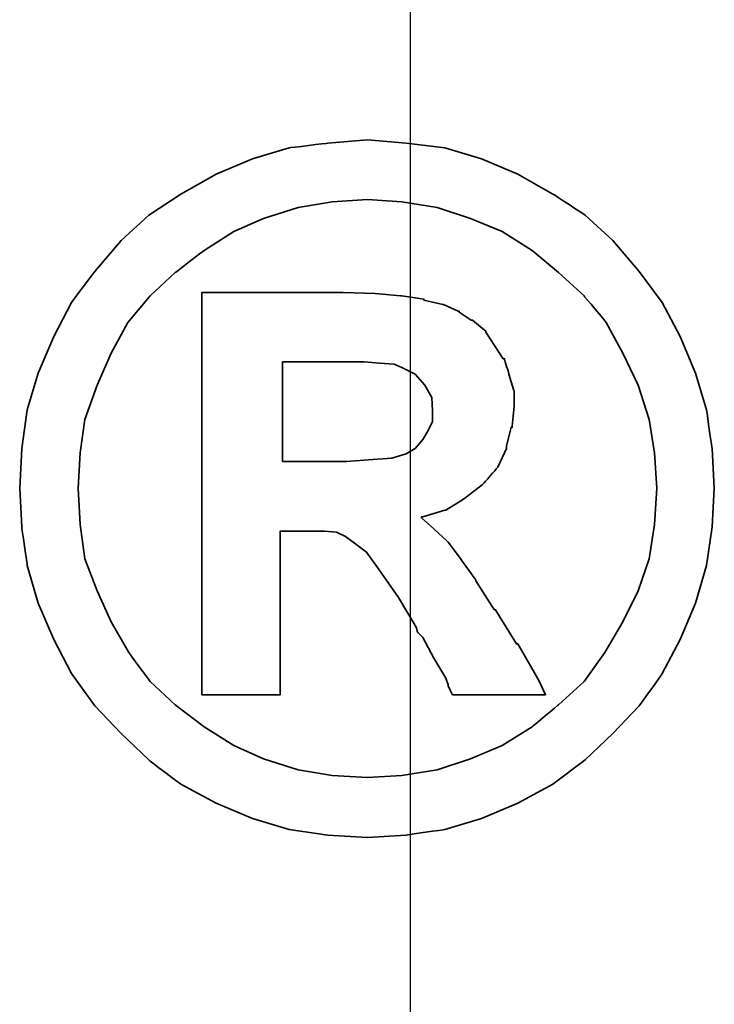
# Model space of a CAD drawing. Header units: millimetres. Extents: x -386 to 3135, y -1989 to 860.
# Tile 437 of 596: x 1707.93 to 1709.61, y -1277.23 to -1274.85. Entities that reach past the tile are written whole.
import ezdxf

# ---------------------------------------------------------------- set-up
doc = ezdxf.new("R2010")
doc.units = ezdxf.units.MM
doc.layers.get('0').update_dxf_attribs({"linetype": 'CONTINUOUS'})
doc.layers.add('DIM', color=4, linetype='CONTINUOUS')
doc.layers.add('layer 1', color=7, linetype='CONTINUOUS')

# ---------------------------------------------------------------- blocks, each defined once
blk = doc.blocks.new('TBI MOTION logo(完整正式版)')
at = {"layer": 'layer 1', "color": 22, "lineweight": 35}
for points, knots in [([(81.20634, 4.98624), (81.20634, 4.98624), (81.18649, 5.32862), (81.18649, 5.32862), (81.18649, 5.32862), (81.18649, 5.32862), (81.13886, 5.66206), (81.13886, 5.66206), (81.13886, 5.66206), (81.13886, 5.66206), (81.04359, 5.97764), (81.04359, 5.97764), (81.04359, 5.97764), (81.04359, 5.97764), (80.91061, 6.29124), (80.91061, 6.29124), (80.91061, 6.29124), (80.91061, 6.29124), (80.75778, 6.58697), (80.75778, 6.58697), (80.75778, 6.58697), (80.75778, 6.58697), (80.5593, 6.85294), (80.5593, 6.85294), (80.5593, 6.85294), (80.5593, 6.85294), (80.33105, 7.1189), (80.33105, 7.1189), (80.33105, 7.1189), (80.33105, 7.1189), (80.09287, 7.33921), (80.09287, 7.33921), (80.09287, 7.33921), (80.09287, 7.33921), (79.815, 7.51982), (79.815, 7.51982), (79.815, 7.51982), (79.815, 7.51982), (79.51133, 7.69051), (79.51133, 7.69051), (79.51133, 7.69051), (79.51133, 7.69051), (79.19773, 7.8235), (79.19773, 7.8235), (79.19773, 7.8235), (79.19773, 7.8235), (78.88215, 7.91877), (78.88215, 7.91877), (78.88215, 7.91877), (78.88215, 7.91877), (78.54871, 7.95846), (78.54871, 7.95846), (78.54871, 7.95846), (78.54871, 7.95846), (78.21526, 7.98625), (78.21526, 7.98625), (78.21526, 7.98625), (78.21526, 7.98625), (77.87388, 7.95846), (77.87388, 7.95846), (77.87388, 7.95846), (77.87388, 7.95846), (77.54044, 7.91877), (77.54044, 7.91877), (77.54044, 7.91877), (77.54044, 7.91877), (77.22485, 7.8235), (77.22485, 7.8235), (77.22485, 7.8235), (77.22485, 7.8235), (76.91027, 7.69051), (76.91027, 7.69051), (76.91027, 7.69051), (76.91027, 7.69051), (76.6056, 7.51982), (76.6056, 7.51982), (76.6056, 7.51982), (76.6056, 7.51982), (76.32972, 7.33921), (76.32972, 7.33921), (76.32972, 7.33921), (76.32972, 7.33921), (76.09154, 7.1189), (76.09154, 7.1189), (76.09154, 7.1189), (76.09154, 7.1189), (75.86329, 6.85294), (75.86329, 6.85294), (75.86329, 6.85294), (75.86329, 6.85294), (75.66382, 6.58697), (75.66382, 6.58697), (75.66382, 6.58697), (75.66382, 6.58697), (75.51099, 6.29124), (75.51099, 6.29124), (75.51099, 6.29124), (75.51099, 6.29124), (75.37702, 5.97764), (75.37702, 5.97764), (75.37702, 5.97764), (75.37702, 5.97764), (75.28175, 5.66206), (75.28175, 5.66206), (75.28175, 5.66206), (75.28175, 5.66206), (75.23411, 5.32862), (75.23411, 5.32862), (75.23411, 5.32862), (75.23411, 5.32862), (75.21625, 4.98624), (75.21625, 4.98624), (75.21625, 4.98624), (75.21625, 4.98624), (75.23411, 4.6528), (75.23411, 4.6528), (75.23411, 4.6528), (75.23411, 4.6528), (75.28175, 4.32035), (75.28175, 4.32035), (75.28175, 4.32035), (75.28175, 4.32035), (75.37702, 3.99583), (75.37702, 3.99583), (75.37702, 3.99583), (75.37702, 3.99583), (75.51099, 3.68224), (75.51099, 3.68224), (75.51099, 3.68224), (75.51099, 3.68224), (75.66382, 3.38749), (75.66382, 3.38749), (75.66382, 3.38749), (75.66382, 3.38749), (75.86329, 3.10963), (75.86329, 3.10963), (75.86329, 3.10963), (75.86329, 3.10963), (76.09154, 2.87145), (76.09154, 2.87145), (76.09154, 2.87145), (76.09154, 2.87145), (76.32972, 2.6432), (76.32972, 2.6432), (76.32972, 2.6432), (76.32972, 2.6432), (76.6056, 2.43381), (76.6056, 2.43381), (76.6056, 2.43381), (76.6056, 2.43381), (76.91027, 2.27205), (76.91027, 2.27205), (76.91027, 2.27205), (76.91027, 2.27205), (77.22485, 2.13906), (77.22485, 2.13906), (77.22485, 2.13906), (77.22485, 2.13906), (77.54044, 2.0438), (77.54044, 2.0438), (77.54044, 2.0438), (77.54044, 2.0438), (77.87388, 1.99616), (77.87388, 1.99616), (77.87388, 1.99616), (77.87388, 1.99616), (78.21526, 1.97631), (78.21526, 1.97631), (78.21526, 1.97631), (78.21526, 1.97631), (78.54871, 1.99616), (78.54871, 1.99616), (78.54871, 1.99616), (78.54871, 1.99616), (78.88215, 2.0438), (78.88215, 2.0438), (78.88215, 2.0438), (78.88215, 2.0438), (79.19773, 2.13906), (79.19773, 2.13906), (79.19773, 2.13906), (79.19773, 2.13906), (79.51133, 2.27205), (79.51133, 2.27205), (79.51133, 2.27205), (79.51133, 2.27205), (79.815, 2.43381), (79.815, 2.43381), (79.815, 2.43381), (79.815, 2.43381), (80.09287, 2.6432), (80.09287, 2.6432), (80.09287, 2.6432), (80.09287, 2.6432), (80.33105, 2.87145), (80.33105, 2.87145), (80.33105, 2.87145), (80.33105, 2.87145), (80.5593, 3.10963), (80.5593, 3.10963), (80.5593, 3.10963), (80.5593, 3.10963), (80.75778, 3.38749), (80.75778, 3.38749), (80.75778, 3.38749), (80.75778, 3.38749), (80.91061, 3.68224), (80.91061, 3.68224), (80.91061, 3.68224), (80.91061, 3.68224), (81.04359, 3.99583), (81.04359, 3.99583), (81.04359, 3.99583), (81.04359, 3.99583), (81.13886, 4.32035), (81.13886, 4.32035), (81.13886, 4.32035), (81.13886, 4.32035), (81.18649, 4.6528), (81.18649, 4.6528), (81.18649, 4.6528), (81.18649, 4.6528), (81.20634, 4.98624), (81.20634, 4.98624)], [0, 0, 0, 0, 0.0178571, 0.0178571, 0.0178571, 0.0178572, 0.0357143, 0.0357143, 0.0357143, 0.0357143, 0.0535714, 0.0535714, 0.0535714, 0.0535714, 0.0714286, 0.0714286, 0.0714286, 0.0714286, 0.0892857, 0.0892857, 0.0892857, 0.0892857, 0.1071429, 0.1071429, 0.1071429, 0.1071429, 0.125, 0.125, 0.125, 0.125, 0.1428571, 0.1428571, 0.1428571, 0.1428572, 0.1607143, 0.1607143, 0.1607143, 0.1607143, 0.1785714, 0.1785714, 0.1785714, 0.1785714, 0.1964286, 0.1964286, 0.1964286, 0.1964286, 0.2142857, 0.2142857, 0.2142857, 0.2142857, 0.2321429, 0.2321429, 0.2321429, 0.2321429, 0.25, 0.25, 0.25, 0.25, 0.2678571, 0.2678571, 0.2678571, 0.2678572, 0.2857143, 0.2857143, 0.2857143, 0.2857143, 0.3035714, 0.3035714, 0.3035714, 0.3035714, 0.3214286, 0.3214286, 0.3214286, 0.3214286, 0.3392857, 0.3392857, 0.3392857, 0.3392857, 0.3571429, 0.3571429, 0.3571429, 0.3571429, 0.375, 0.375, 0.375, 0.375, 0.3928571, 0.3928571, 0.3928571, 0.3928572, 0.4107143, 0.4107143, 0.4107143, 0.4107143, 0.4285714, 0.4285714, 0.4285714, 0.4285714, 0.4464286, 0.4464286, 0.4464286, 0.4464286, 0.4642857, 0.4642857, 0.4642857, 0.4642857, 0.4821429, 0.4821429, 0.4821429, 0.4821429, 0.5, 0.5, 0.5, 0.5, 0.5178571, 0.5178571, 0.5178571, 0.5178572, 0.5357143, 0.5357143, 0.5357143, 0.5357143, 0.5535714, 0.5535714, 0.5535714, 0.5535714, 0.5714286, 0.5714286, 0.5714286, 0.5714286, 0.5892857, 0.5892857, 0.5892857, 0.5892857, 0.6071429, 0.6071429, 0.6071429, 0.6071429, 0.625, 0.625, 0.625, 0.625, 0.6428571, 0.6428571, 0.6428571, 0.6428572, 0.6607143, 0.6607143, 0.6607143, 0.6607143, 0.6785714, 0.6785714, 0.6785714, 0.6785714, 0.6964286, 0.6964286, 0.6964286, 0.6964286, 0.7142857, 0.7142857, 0.7142857, 0.7142857, 0.7321429, 0.7321429, 0.7321429, 0.7321429, 0.75, 0.75, 0.75, 0.75, 0.7678571, 0.7678571, 0.7678571, 0.7678572, 0.7857143, 0.7857143, 0.7857143, 0.7857143, 0.8035714, 0.8035714, 0.8035714, 0.8035714, 0.8214286, 0.8214286, 0.8214286, 0.8214286, 0.8392857, 0.8392857, 0.8392857, 0.8392857, 0.8571429, 0.8571429, 0.8571429, 0.8571429, 0.875, 0.875, 0.875, 0.875, 0.8928571, 0.8928571, 0.8928571, 0.8928572, 0.9107143, 0.9107143, 0.9107143, 0.9107143, 0.9285714, 0.9285714, 0.9285714, 0.9285714, 0.9464286, 0.9464286, 0.9464286, 0.9464286, 0.9642857, 0.9642857, 0.9642857, 0.9642857, 0.9821429, 0.9821429, 0.9821429, 0.9821429, 1, 1, 1, 1]), ([(80.71014, 4.98624), (80.71014, 4.98624), (80.69129, 5.29091), (80.69129, 5.29091), (80.69129, 5.29091), (80.69129, 5.29091), (80.64464, 5.57672), (80.64464, 5.57672), (80.64464, 5.57672), (80.64464, 5.57672), (80.54937, 5.87245), (80.54937, 5.87245), (80.54937, 5.87245), (80.54937, 5.87245), (80.41639, 6.14833), (80.41639, 6.14833), (80.41639, 6.14833), (80.41639, 6.14833), (80.27349, 6.41429), (80.27349, 6.41429), (80.27349, 6.41429), (80.27349, 6.41429), (80.08295, 6.64255), (80.08295, 6.64255), (80.08295, 6.64255), (80.08295, 6.64255), (79.86264, 6.84301), (79.86264, 6.84301), (79.86264, 6.84301), (79.86264, 6.84301), (79.63439, 7.03355), (79.63439, 7.03355), (79.63439, 7.03355), (79.63439, 7.03355), (79.37835, 7.1963), (79.37835, 7.1963), (79.37835, 7.1963), (79.37835, 7.1963), (79.10246, 7.30944), (79.10246, 7.30944), (79.10246, 7.30944), (79.10246, 7.30944), (78.81665, 7.40471), (78.81665, 7.40471), (78.81665, 7.40471), (78.81665, 7.40471), (78.511, 7.45234), (78.511, 7.45234), (78.511, 7.45234), (78.511, 7.45234), (78.21526, 7.47219), (78.21526, 7.47219), (78.21526, 7.47219), (78.21526, 7.47219), (77.9106, 7.45234), (77.9106, 7.45234), (77.9106, 7.45234), (77.9106, 7.45234), (77.61685, 7.40471), (77.61685, 7.40471), (77.61685, 7.40471), (77.61685, 7.40471), (77.32012, 7.30944), (77.32012, 7.30944), (77.32012, 7.30944), (77.32012, 7.30944), (77.06309, 7.1963), (77.06309, 7.1963), (77.06309, 7.1963), (77.06309, 7.1963), (76.80606, 7.03355), (76.80606, 7.03355), (76.80606, 7.03355), (76.80606, 7.03355), (76.55797, 6.84301), (76.55797, 6.84301), (76.55797, 6.84301), (76.55797, 6.84301), (76.34063, 6.64255), (76.34063, 6.64255), (76.34063, 6.64255), (76.34063, 6.64255), (76.1491, 6.41429), (76.1491, 6.41429), (76.1491, 6.41429), (76.1491, 6.41429), (76.0062, 6.14833), (76.0062, 6.14833), (76.0062, 6.14833), (76.0062, 6.14833), (75.88314, 5.87245), (75.88314, 5.87245), (75.88314, 5.87245), (75.88314, 5.87245), (75.77794, 5.57672), (75.77794, 5.57672), (75.77794, 5.57672), (75.77794, 5.57672), (75.73924, 5.29091), (75.73924, 5.29091), (75.73924, 5.29091), (75.73924, 5.29091), (75.72039, 4.98624), (75.72039, 4.98624), (75.72039, 4.98624), (75.72039, 4.98624), (75.73924, 4.67165), (75.73924, 4.67165), (75.73924, 4.67165), (75.73924, 4.67165), (75.77794, 4.37791), (75.77794, 4.37791), (75.77794, 4.37791), (75.77794, 4.37791), (75.88314, 4.10102), (75.88314, 4.10102), (75.88314, 4.10102), (75.88314, 4.10102), (76.0062, 3.83407), (76.0062, 3.83407), (76.0062, 3.83407), (76.0062, 3.83407), (76.15902, 3.56811), (76.15902, 3.56811), (76.15902, 3.56811), (76.15902, 3.56811), (76.34063, 3.32001), (76.34063, 3.32001), (76.34063, 3.32001), (76.34063, 3.32001), (76.55797, 3.11955), (76.55797, 3.11955), (76.55797, 3.11955), (76.55797, 3.11955), (76.80606, 2.92901), (76.80606, 2.92901), (76.80606, 2.92901), (76.80606, 2.92901), (77.06309, 2.76725), (77.06309, 2.76725), (77.06309, 2.76725), (77.06309, 2.76725), (77.32012, 2.65412), (77.32012, 2.65412), (77.32012, 2.65412), (77.32012, 2.65412), (77.61685, 2.55786), (77.61685, 2.55786), (77.61685, 2.55786), (77.61685, 2.55786), (77.9106, 2.51022), (77.9106, 2.51022), (77.9106, 2.51022), (77.9106, 2.51022), (78.21526, 2.49137), (78.21526, 2.49137), (78.21526, 2.49137), (78.21526, 2.49137), (78.511, 2.51022), (78.511, 2.51022), (78.511, 2.51022), (78.511, 2.51022), (78.81665, 2.55786), (78.81665, 2.55786), (78.81665, 2.55786), (78.81665, 2.55786), (79.10246, 2.65412), (79.10246, 2.65412), (79.10246, 2.65412), (79.10246, 2.65412), (79.37835, 2.76725), (79.37835, 2.76725), (79.37835, 2.76725), (79.37835, 2.76725), (79.63439, 2.92901), (79.63439, 2.92901), (79.63439, 2.92901), (79.63439, 2.92901), (79.86264, 3.11955), (79.86264, 3.11955), (79.86264, 3.11955), (79.86264, 3.11955), (80.08295, 3.32001), (80.08295, 3.32001), (80.08295, 3.32001), (80.08295, 3.32001), (80.26356, 3.56811), (80.26356, 3.56811), (80.26356, 3.56811), (80.26356, 3.56811), (80.41639, 3.83407), (80.41639, 3.83407), (80.41639, 3.83407), (80.41639, 3.83407), (80.54937, 4.10102), (80.54937, 4.10102), (80.54937, 4.10102), (80.54937, 4.10102), (80.64464, 4.37791), (80.64464, 4.37791), (80.64464, 4.37791), (80.64464, 4.37791), (80.69129, 4.67165), (80.69129, 4.67165), (80.69129, 4.67165), (80.69129, 4.67165), (80.71014, 4.98624), (80.71014, 4.98624)], [0, 0, 0, 0, 0.0192308, 0.0192308, 0.0192308, 0.0192308, 0.0384615, 0.0384615, 0.0384615, 0.0384615, 0.0576923, 0.0576923, 0.0576923, 0.0576923, 0.0769231, 0.0769231, 0.0769231, 0.0769231, 0.0961538, 0.0961538, 0.0961538, 0.0961539, 0.1153846, 0.1153846, 0.1153846, 0.1153846, 0.1346154, 0.1346154, 0.1346154, 0.1346154, 0.1538462, 0.1538462, 0.1538462, 0.1538462, 0.1730769, 0.1730769, 0.1730769, 0.1730769, 0.1923077, 0.1923077, 0.1923077, 0.1923077, 0.2115385, 0.2115385, 0.2115385, 0.2115385, 0.2307692, 0.2307692, 0.2307692, 0.2307692, 0.25, 0.25, 0.25, 0.25, 0.2692308, 0.2692308, 0.2692308, 0.2692308, 0.2884615, 0.2884615, 0.2884615, 0.2884615, 0.3076923, 0.3076923, 0.3076923, 0.3076923, 0.3269231, 0.3269231, 0.3269231, 0.3269231, 0.3461538, 0.3461538, 0.3461538, 0.3461539, 0.3653846, 0.3653846, 0.3653846, 0.3653846, 0.3846154, 0.3846154, 0.3846154, 0.3846154, 0.4038462, 0.4038462, 0.4038462, 0.4038462, 0.4230769, 0.4230769, 0.4230769, 0.4230769, 0.4423077, 0.4423077, 0.4423077, 0.4423077, 0.4615385, 0.4615385, 0.4615385, 0.4615385, 0.4807692, 0.4807692, 0.4807692, 0.4807692, 0.5, 0.5, 0.5, 0.5, 0.5192308, 0.5192308, 0.5192308, 0.5192308, 0.5384615, 0.5384615, 0.5384615, 0.5384615, 0.5576923, 0.5576923, 0.5576923, 0.5576923, 0.5769231, 0.5769231, 0.5769231, 0.5769231, 0.5961538, 0.5961538, 0.5961538, 0.5961539, 0.6153846, 0.6153846, 0.6153846, 0.6153846, 0.6346154, 0.6346154, 0.6346154, 0.6346154, 0.6538462, 0.6538462, 0.6538462, 0.6538462, 0.6730769, 0.6730769, 0.6730769, 0.6730769, 0.6923077, 0.6923077, 0.6923077, 0.6923077, 0.7115385, 0.7115385, 0.7115385, 0.7115385, 0.7307692, 0.7307692, 0.7307692, 0.7307692, 0.75, 0.75, 0.75, 0.75, 0.7692308, 0.7692308, 0.7692308, 0.7692308, 0.7884615, 0.7884615, 0.7884615, 0.7884615, 0.8076923, 0.8076923, 0.8076923, 0.8076923, 0.8269231, 0.8269231, 0.8269231, 0.8269231, 0.8461538, 0.8461538, 0.8461538, 0.8461539, 0.8653846, 0.8653846, 0.8653846, 0.8653846, 0.8846154, 0.8846154, 0.8846154, 0.8846154, 0.9038462, 0.9038462, 0.9038462, 0.9038462, 0.9230769, 0.9230769, 0.9230769, 0.9230769, 0.9423077, 0.9423077, 0.9423077, 0.9423077, 0.9615385, 0.9615385, 0.9615385, 0.9615385, 0.9807692, 0.9807692, 0.9807692, 0.9807692, 1, 1, 1, 1]), ([(76.78721, 3.2823), (76.78721, 3.2823), (76.78721, 3.32001), (76.78721, 3.32001), (76.78721, 3.32001), (76.78721, 3.32001), (76.78721, 3.42422), (76.78721, 3.42422), (76.78721, 3.42422), (76.78721, 3.42422), (76.78721, 3.59689), (76.78721, 3.59689), (76.78721, 3.59689), (76.78721, 3.59689), (76.78721, 3.80529), (76.78721, 3.80529), (76.78721, 3.80529), (76.78721, 3.80529), (76.78721, 4.0524), (76.78721, 4.0524), (76.78721, 4.0524), (76.78721, 4.0524), (76.78721, 4.32035), (76.78721, 4.32035), (76.78721, 4.32035), (76.78721, 4.32035), (76.78721, 4.92868), (76.78721, 4.92868), (76.78721, 4.92868), (76.78721, 4.92868), (76.78721, 5.53801), (76.78721, 5.53801), (76.78721, 5.53801), (76.78721, 5.53801), (76.78721, 5.82482), (76.78721, 5.82482), (76.78721, 5.82482), (76.78721, 5.82482), (76.78721, 6.07291), (76.78721, 6.07291), (76.78721, 6.07291), (76.78721, 6.07291), (76.78721, 6.30017), (76.78721, 6.30017), (76.78721, 6.30017), (76.78721, 6.30017), (76.78721, 6.45399), (76.78721, 6.45399), (76.78721, 6.45399), (76.78721, 6.45399), (76.78721, 6.5572), (76.78721, 6.5572), (76.78721, 6.5572), (76.78721, 6.5572), (76.78721, 6.59689), (76.78721, 6.59689), (76.78721, 6.59689), (76.78721, 6.59689), (76.78721, 6.67232), (76.78721, 6.67232), (76.78721, 6.67232), (76.78721, 6.67232), (76.8537, 6.67232), (76.8537, 6.67232), (76.8537, 6.67232), (76.8537, 6.67232), (76.87355, 6.67232), (76.87355, 6.67232), (76.87355, 6.67232), (76.87355, 6.67232), (76.91027, 6.67232), (76.91027, 6.67232), (76.91027, 6.67232), (76.91027, 6.67232), (77.04424, 6.67232), (77.04424, 6.67232), (77.04424, 6.67232), (77.04424, 6.67232), (77.22485, 6.67232), (77.22485, 6.67232), (77.22485, 6.67232), (77.22485, 6.67232), (77.43524, 6.67232), (77.43524, 6.67232), (77.43524, 6.67232), (77.43524, 6.67232), (77.65357, 6.67232), (77.65357, 6.67232), (77.65357, 6.67232), (77.65357, 6.67232), (77.82625, 6.67232), (77.82625, 6.67232), (77.82625, 6.67232), (77.82625, 6.67232), (77.94037, 6.67232), (77.94037, 6.67232), (77.94037, 6.67232), (77.94037, 6.67232), (77.97709, 6.67232), (77.97709, 6.67232), (77.97709, 6.67232), (77.97709, 6.67232), (77.99694, 6.67232), (77.99694, 6.67232), (77.99694, 6.67232), (77.99694, 6.67232), (78.00686, 6.67232), (78.00686, 6.67232), (78.00686, 6.67232), (78.00686, 6.67232), (78.28275, 6.6624), (78.28275, 6.6624), (78.28275, 6.6624), (78.28275, 6.6624), (78.50107, 6.64255), (78.50107, 6.64255), (78.50107, 6.64255), (78.50107, 6.64255), (78.511, 6.64255), (78.511, 6.64255), (78.511, 6.64255), (78.511, 6.64255), (78.70154, 6.61476), (78.70154, 6.61476), (78.70154, 6.61476), (78.70154, 6.61476), (78.70154, 6.60483), (78.70154, 6.60483), (78.70154, 6.60483), (78.70154, 6.60483), (78.86429, 6.56713), (78.86429, 6.56713), (78.86429, 6.56713), (78.86429, 6.56713), (78.87223, 6.56713), (78.87223, 6.56713), (78.87223, 6.56713), (78.87223, 6.56713), (78.99727, 6.51056), (78.99727, 6.51056), (78.99727, 6.51056), (78.99727, 6.51056), (79.00719, 6.51056), (79.00719, 6.51056), (79.00719, 6.51056), (79.00719, 6.51056), (79.00719, 6.50162), (79.00719, 6.50162), (79.00719, 6.50162), (79.00719, 6.50162), (79.1104, 6.43415), (79.1104, 6.43415), (79.1104, 6.43415), (79.1104, 6.43415), (79.12132, 6.43415), (79.12132, 6.43415), (79.12132, 6.43415), (79.12132, 6.43415), (79.22552, 6.34781), (79.22552, 6.34781), (79.22552, 6.34781), (79.22552, 6.34781), (79.23544, 6.33888), (79.23544, 6.33888), (79.23544, 6.33888), (79.23544, 6.33888), (79.23544, 6.32895), (79.23544, 6.32895), (79.23544, 6.32895), (79.23544, 6.32895), (79.31087, 6.21483), (79.31087, 6.21483), (79.31087, 6.21483), (79.31087, 6.21483), (79.38629, 6.1007), (79.38629, 6.1007), (79.38629, 6.1007), (79.38629, 6.1007), (79.3972, 6.1007), (79.3972, 6.1007), (79.3972, 6.1007), (79.3972, 6.1007), (79.3972, 6.09078), (79.3972, 6.09078), (79.3972, 6.09078), (79.3972, 6.09078), (79.43392, 5.97764), (79.43392, 5.97764), (79.43392, 5.97764), (79.43392, 5.97764), (79.43392, 5.96772), (79.43392, 5.96772), (79.43392, 5.96772), (79.43392, 5.96772), (79.47362, 5.83474), (79.47362, 5.83474), (79.47362, 5.83474), (79.47362, 5.83474), (79.48156, 5.82482), (79.48156, 5.82482), (79.48156, 5.82482), (79.48156, 5.82482), (79.48156, 5.69977), (79.48156, 5.69977), (79.48156, 5.69977), (79.48156, 5.69977), (79.48156, 5.69183), (79.48156, 5.69183), (79.48156, 5.69183), (79.48156, 5.69183), (79.4637, 5.51915), (79.4637, 5.51915), (79.4637, 5.51915), (79.4637, 5.51915), (79.4637, 5.51122), (79.4637, 5.51122), (79.4637, 5.51122), (79.4637, 5.51122), (79.45377, 5.51122), (79.45377, 5.51122), (79.45377, 5.51122), (79.45377, 5.51122), (79.41507, 5.34847), (79.41507, 5.34847), (79.41507, 5.34847), (79.41507, 5.34847), (79.41507, 5.33854), (79.41507, 5.33854), (79.41507, 5.33854), (79.41507, 5.33854), (79.41507, 5.32862), (79.41507, 5.32862), (79.41507, 5.32862), (79.41507, 5.32862), (79.33865, 5.16785), (79.33865, 5.16785), (79.33865, 5.16785), (79.33865, 5.16785), (79.33071, 5.15693), (79.33071, 5.15693), (79.33071, 5.15693), (79.33071, 5.15693), (79.2156, 5.02495), (79.2156, 5.02495), (79.2156, 5.02495), (79.2156, 5.02495), (79.20567, 5.01502), (79.20567, 5.01502), (79.20567, 5.01502), (79.20567, 5.01502), (79.05483, 4.89991), (79.05483, 4.89991), (79.05483, 4.89991), (79.05483, 4.89991), (79.04491, 4.89197), (79.04491, 4.89197), (79.04491, 4.89197), (79.04491, 4.89197), (78.89208, 4.7967), (78.89208, 4.7967), (78.89208, 4.7967), (78.89208, 4.7967), (78.88215, 4.7967), (78.88215, 4.7967), (78.88215, 4.7967), (78.88215, 4.7967), (78.69161, 4.73913), (78.69161, 4.73913), (78.69161, 4.73913), (78.69161, 4.73913), (78.68169, 4.73913), (78.68169, 4.73913), (78.68169, 4.73913), (78.68169, 4.73913), (78.68169, 4.72921), (78.68169, 4.72921), (78.68169, 4.72921), (78.68169, 4.72921), (78.78688, 4.63394), (78.78688, 4.63394), (78.78688, 4.63394), (78.78688, 4.63394), (78.902, 4.52875), (78.902, 4.52875), (78.902, 4.52875), (78.902, 4.52875), (78.91093, 4.52081), (78.91093, 4.52081), (78.91093, 4.52081), (78.91093, 4.52081), (79.02506, 4.36798), (79.02506, 4.36798), (79.02506, 4.36798), (79.02506, 4.36798), (79.1501, 4.1953), (79.1501, 4.1953), (79.1501, 4.1953), (79.1501, 4.1953), (79.1501, 4.18736), (79.1501, 4.18736), (79.1501, 4.18736), (79.1501, 4.18736), (79.29201, 3.96705), (79.29201, 3.96705), (79.29201, 3.96705), (79.29201, 3.96705), (79.31087, 3.93828), (79.31087, 3.93828), (79.31087, 3.93828), (79.31087, 3.93828), (79.32079, 3.93828), (79.32079, 3.93828), (79.32079, 3.93828), (79.32079, 3.93828), (79.3585, 3.87178), (79.3585, 3.87178), (79.3585, 3.87178), (79.3585, 3.87178), (79.50141, 3.64353), (79.50141, 3.64353), (79.50141, 3.64353), (79.50141, 3.64353), (79.51133, 3.64353), (79.51133, 3.64353), (79.51133, 3.64353), (79.51133, 3.64353), (79.64431, 3.41528), (79.64431, 3.41528), (79.64431, 3.41528), (79.64431, 3.41528), (79.68202, 3.3478), (79.68202, 3.3478), (79.68202, 3.3478), (79.68202, 3.3478), (79.70187, 3.31009), (79.70187, 3.31009), (79.70187, 3.31009), (79.70187, 3.31009), (79.7495, 3.2049), (79.7495, 3.2049), (79.7495, 3.2049), (79.7495, 3.2049), (79.64431, 3.2049), (79.64431, 3.2049), (79.64431, 3.2049), (79.64431, 3.2049), (79.62546, 3.2049), (79.62546, 3.2049), (79.62546, 3.2049), (79.62546, 3.2049), (79.53912, 3.2049), (79.53912, 3.2049), (79.53912, 3.2049), (79.53912, 3.2049), (79.31087, 3.2049), (79.31087, 3.2049), (79.31087, 3.2049), (79.31087, 3.2049), (79.08262, 3.2049), (79.08262, 3.2049), (79.08262, 3.2049), (79.08262, 3.2049), (79.00719, 3.2049), (79.00719, 3.2049), (79.00719, 3.2049), (79.00719, 3.2049), (78.98735, 3.2049), (78.98735, 3.2049), (78.98735, 3.2049), (78.98735, 3.2049), (78.94964, 3.2049), (78.94964, 3.2049), (78.94964, 3.2049), (78.94964, 3.2049), (78.92979, 3.24459), (78.92979, 3.24459), (78.92979, 3.24459), (78.92979, 3.24459), (78.91093, 3.2823), (78.91093, 3.2823), (78.91093, 3.2823), (78.91093, 3.2823), (78.91093, 3.29223), (78.91093, 3.29223), (78.91093, 3.29223), (78.91093, 3.29223), (78.89208, 3.3478), (78.89208, 3.3478), (78.89208, 3.3478), (78.89208, 3.3478), (78.78688, 3.52048), (78.78688, 3.52048), (78.78688, 3.52048), (78.78688, 3.52048), (78.69161, 3.7001), (78.69161, 3.7001), (78.69161, 3.7001), (78.69161, 3.7001), (78.6539, 3.7388), (78.6539, 3.7388), (78.6539, 3.7388), (78.6539, 3.7388), (78.64398, 3.74873), (78.64398, 3.74873), (78.64398, 3.74873), (78.64398, 3.74873), (78.64398, 3.75766), (78.64398, 3.75766), (78.64398, 3.75766), (78.64398, 3.75766), (78.63405, 3.78644), (78.63405, 3.78644), (78.63405, 3.78644), (78.63405, 3.78644), (78.48321, 4.04347), (78.48321, 4.04347), (78.48321, 4.04347), (78.48321, 4.04347), (78.33038, 4.2618), (78.33038, 4.2618), (78.33038, 4.2618), (78.33038, 4.2618), (78.20732, 4.43447), (78.20732, 4.43447), (78.20732, 4.43447), (78.20732, 4.43447), (78.09221, 4.52081), (78.09221, 4.52081), (78.09221, 4.52081), (78.09221, 4.52081), (78.02472, 4.56845), (78.02472, 4.56845), (78.02472, 4.56845), (78.02472, 4.56845), (77.9493, 4.60616), (77.9493, 4.60616), (77.9493, 4.60616), (77.9493, 4.60616), (77.8451, 4.61608), (77.8451, 4.61608), (77.8451, 4.61608), (77.8451, 4.61608), (77.71113, 4.61608), (77.71113, 4.61608), (77.71113, 4.61608), (77.71113, 4.61608), (77.69128, 4.61608), (77.69128, 4.61608), (77.69128, 4.61608), (77.69128, 4.61608), (77.67342, 4.61608), (77.67342, 4.61608), (77.67342, 4.61608), (77.67342, 4.61608), (77.5583, 4.61608), (77.5583, 4.61608), (77.5583, 4.61608), (77.5583, 4.61608), (77.46303, 4.61608), (77.46303, 4.61608), (77.46303, 4.61608), (77.46303, 4.61608), (77.46303, 4.54761), (77.46303, 4.54761), (77.46303, 4.54761), (77.46303, 4.54761), (77.46303, 4.47318), (77.46303, 4.47318), (77.46303, 4.47318), (77.46303, 4.47318), (77.46303, 4.24294), (77.46303, 4.24294), (77.46303, 4.24294), (77.46303, 4.24294), (77.46303, 3.99583), (77.46303, 3.99583), (77.46303, 3.99583), (77.46303, 3.99583), (77.46303, 3.72888), (77.46303, 3.72888), (77.46303, 3.72888), (77.46303, 3.72888), (77.46303, 3.51055), (77.46303, 3.51055), (77.46303, 3.51055), (77.46303, 3.51055), (77.46303, 3.42422), (77.46303, 3.42422), (77.46303, 3.42422), (77.46303, 3.42422), (77.46303, 3.35773), (77.46303, 3.35773), (77.46303, 3.35773), (77.46303, 3.35773), (77.46303, 3.30017), (77.46303, 3.30017), (77.46303, 3.30017), (77.46303, 3.30017), (77.46303, 3.2823), (77.46303, 3.2823), (77.46303, 3.2823), (77.46303, 3.2823), (77.46303, 3.2049), (77.46303, 3.2049), (77.46303, 3.2049), (77.46303, 3.2049), (77.39753, 3.2049), (77.39753, 3.2049), (77.39753, 3.2049), (77.39753, 3.2049), (77.37768, 3.2049), (77.37768, 3.2049), (77.37768, 3.2049), (77.37768, 3.2049), (77.32012, 3.2049), (77.32012, 3.2049), (77.32012, 3.2049), (77.32012, 3.2049), (77.12165, 3.2049), (77.12165, 3.2049), (77.12165, 3.2049), (77.12165, 3.2049), (76.94897, 3.2049), (76.94897, 3.2049), (76.94897, 3.2049), (76.94897, 3.2049), (76.8924, 3.2049), (76.8924, 3.2049), (76.8924, 3.2049), (76.8924, 3.2049), (76.8537, 3.2049), (76.8537, 3.2049), (76.8537, 3.2049), (76.8537, 3.2049), (76.78721, 3.2049), (76.78721, 3.2049), (76.78721, 3.2049), (76.78721, 3.2049), (76.78721, 3.2823), (76.78721, 3.2823)], [0, 0, 0, 0, 0.0074074, 0.0074074, 0.0074074, 0.0074074, 0.0148148, 0.0148148, 0.0148148, 0.0148148, 0.0222222, 0.0222222, 0.0222222, 0.0222222, 0.0296296, 0.0296296, 0.0296296, 0.0296296, 0.037037, 0.037037, 0.037037, 0.037037, 0.0444444, 0.0444444, 0.0444444, 0.0444445, 0.0518519, 0.0518519, 0.0518519, 0.0518519, 0.0592593, 0.0592593, 0.0592593, 0.0592593, 0.0666667, 0.0666667, 0.0666667, 0.0666667, 0.0740741, 0.0740741, 0.0740741, 0.0740741, 0.0814815, 0.0814815, 0.0814815, 0.0814815, 0.0888889, 0.0888889, 0.0888889, 0.0888889, 0.0962963, 0.0962963, 0.0962963, 0.0962963, 0.1037037, 0.1037037, 0.1037037, 0.1037037, 0.1111111, 0.1111111, 0.1111111, 0.1111111, 0.1185185, 0.1185185, 0.1185185, 0.1185185, 0.1259259, 0.1259259, 0.1259259, 0.1259259, 0.1333333, 0.1333333, 0.1333333, 0.1333333, 0.1407407, 0.1407407, 0.1407407, 0.1407408, 0.1481481, 0.1481481, 0.1481481, 0.1481482, 0.1555556, 0.1555556, 0.1555556, 0.1555556, 0.162963, 0.162963, 0.162963, 0.162963, 0.1703704, 0.1703704, 0.1703704, 0.1703704, 0.1777778, 0.1777778, 0.1777778, 0.1777778, 0.1851852, 0.1851852, 0.1851852, 0.1851852, 0.1925926, 0.1925926, 0.1925926, 0.1925926, 0.2, 0.2, 0.2, 0.2, 0.2074074, 0.2074074, 0.2074074, 0.2074074, 0.2148148, 0.2148148, 0.2148148, 0.2148148, 0.2222222, 0.2222222, 0.2222222, 0.2222222, 0.2296296, 0.2296296, 0.2296296, 0.2296296, 0.237037, 0.237037, 0.237037, 0.237037, 0.2444444, 0.2444444, 0.2444444, 0.2444445, 0.2518519, 0.2518519, 0.2518519, 0.2518519, 0.2592593, 0.2592593, 0.2592593, 0.2592593, 0.2666667, 0.2666667, 0.2666667, 0.2666667, 0.2740741, 0.2740741, 0.2740741, 0.2740741, 0.2814815, 0.2814815, 0.2814815, 0.2814815, 0.2888889, 0.2888889, 0.2888889, 0.2888889, 0.2962963, 0.2962963, 0.2962963, 0.2962963, 0.3037037, 0.3037037, 0.3037037, 0.3037037, 0.3111111, 0.3111111, 0.3111111, 0.3111111, 0.3185185, 0.3185185, 0.3185185, 0.3185185, 0.3259259, 0.3259259, 0.3259259, 0.3259259, 0.3333333, 0.3333333, 0.3333333, 0.3333333, 0.3407407, 0.3407407, 0.3407407, 0.3407408, 0.3481481, 0.3481481, 0.3481481, 0.3481482, 0.3555556, 0.3555556, 0.3555556, 0.3555556, 0.362963, 0.362963, 0.362963, 0.362963, 0.3703704, 0.3703704, 0.3703704, 0.3703704, 0.3777778, 0.3777778, 0.3777778, 0.3777778, 0.3851852, 0.3851852, 0.3851852, 0.3851852, 0.3925926, 0.3925926, 0.3925926, 0.3925926, 0.4, 0.4, 0.4, 0.4, 0.4074074, 0.4074074, 0.4074074, 0.4074074, 0.4148148, 0.4148148, 0.4148148, 0.4148148, 0.4222222, 0.4222222, 0.4222222, 0.4222222, 0.4296296, 0.4296296, 0.4296296, 0.4296296, 0.437037, 0.437037, 0.437037, 0.437037, 0.4444444, 0.4444444, 0.4444444, 0.4444445, 0.4518519, 0.4518519, 0.4518519, 0.4518519, 0.4592593, 0.4592593, 0.4592593, 0.4592593, 0.4666667, 0.4666667, 0.4666667, 0.4666667, 0.4740741, 0.4740741, 0.4740741, 0.4740741, 0.4814815, 0.4814815, 0.4814815, 0.4814815, 0.4888889, 0.4888889, 0.4888889, 0.4888889, 0.4962963, 0.4962963, 0.4962963, 0.4962963, 0.5037037, 0.5037037, 0.5037037, 0.5037037, 0.5111111, 0.5111111, 0.5111111, 0.5111111, 0.5185185, 0.5185185, 0.5185185, 0.5185185, 0.5259259, 0.5259259, 0.5259259, 0.5259259, 0.5333333, 0.5333333, 0.5333333, 0.5333333, 0.5407407, 0.5407407, 0.5407407, 0.5407408, 0.5481481, 0.5481481, 0.5481481, 0.5481482, 0.5555556, 0.5555556, 0.5555556, 0.5555556, 0.562963, 0.562963, 0.562963, 0.562963, 0.5703704, 0.5703704, 0.5703704, 0.5703704, 0.5777778, 0.5777778, 0.5777778, 0.5777778, 0.5851852, 0.5851852, 0.5851852, 0.5851852, 0.5925926, 0.5925926, 0.5925926, 0.5925926, 0.6, 0.6, 0.6, 0.6, 0.6074074, 0.6074074, 0.6074074, 0.6074074, 0.6148148, 0.6148148, 0.6148148, 0.6148148, 0.6222222, 0.6222222, 0.6222222, 0.6222222, 0.6296296, 0.6296296, 0.6296296, 0.6296296, 0.637037, 0.637037, 0.637037, 0.637037, 0.6444444, 0.6444444, 0.6444444, 0.6444445, 0.6518519, 0.6518519, 0.6518519, 0.6518519, 0.6592593, 0.6592593, 0.6592593, 0.6592593, 0.6666667, 0.6666667, 0.6666667, 0.6666667, 0.6740741, 0.6740741, 0.6740741, 0.6740741, 0.6814815, 0.6814815, 0.6814815, 0.6814815, 0.6888889, 0.6888889, 0.6888889, 0.6888889, 0.6962963, 0.6962963, 0.6962963, 0.6962963, 0.7037037, 0.7037037, 0.7037037, 0.7037037, 0.7111111, 0.7111111, 0.7111111, 0.7111111, 0.7185185, 0.7185185, 0.7185185, 0.7185185, 0.7259259, 0.7259259, 0.7259259, 0.7259259, 0.7333333, 0.7333333, 0.7333333, 0.7333333, 0.7407407, 0.7407407, 0.7407407, 0.7407408, 0.7481481, 0.7481481, 0.7481481, 0.7481482, 0.7555556, 0.7555556, 0.7555556, 0.7555556, 0.762963, 0.762963, 0.762963, 0.762963, 0.7703704, 0.7703704, 0.7703704, 0.7703704, 0.7777778, 0.7777778, 0.7777778, 0.7777778, 0.7851852, 0.7851852, 0.7851852, 0.7851852, 0.7925926, 0.7925926, 0.7925926, 0.7925926, 0.8, 0.8, 0.8, 0.8, 0.8074074, 0.8074074, 0.8074074, 0.8074074, 0.8148148, 0.8148148, 0.8148148, 0.8148148, 0.8222222, 0.8222222, 0.8222222, 0.8222222, 0.8296296, 0.8296296, 0.8296296, 0.8296296, 0.837037, 0.837037, 0.837037, 0.837037, 0.8444444, 0.8444444, 0.8444444, 0.8444445, 0.8518519, 0.8518519, 0.8518519, 0.8518519, 0.8592593, 0.8592593, 0.8592593, 0.8592593, 0.8666667, 0.8666667, 0.8666667, 0.8666667, 0.8740741, 0.8740741, 0.8740741, 0.8740741, 0.8814815, 0.8814815, 0.8814815, 0.8814815, 0.8888889, 0.8888889, 0.8888889, 0.8888889, 0.8962963, 0.8962963, 0.8962963, 0.8962963, 0.9037037, 0.9037037, 0.9037037, 0.9037037, 0.9111111, 0.9111111, 0.9111111, 0.9111111, 0.9185185, 0.9185185, 0.9185185, 0.9185185, 0.9259259, 0.9259259, 0.9259259, 0.9259259, 0.9333333, 0.9333333, 0.9333333, 0.9333333, 0.9407407, 0.9407407, 0.9407407, 0.9407408, 0.9481481, 0.9481481, 0.9481481, 0.9481482, 0.9555556, 0.9555556, 0.9555556, 0.9555556, 0.962963, 0.962963, 0.962963, 0.962963, 0.9703704, 0.9703704, 0.9703704, 0.9703704, 0.9777778, 0.9777778, 0.9777778, 0.9777778, 0.9851852, 0.9851852, 0.9851852, 0.9851852, 0.9925926, 0.9925926, 0.9925926, 0.9925926, 1, 1, 1, 1]), ([(77.48288, 6.07291), (77.48288, 6.07291), (77.48288, 5.99551), (77.48288, 5.99551), (77.48288, 5.99551), (77.48288, 5.99551), (77.48288, 5.82482), (77.48288, 5.82482), (77.48288, 5.82482), (77.48288, 5.82482), (77.48288, 5.63328), (77.48288, 5.63328), (77.48288, 5.63328), (77.48288, 5.63328), (77.48288, 5.46358), (77.48288, 5.46358), (77.48288, 5.46358), (77.48288, 5.46358), (77.48288, 5.29091), (77.48288, 5.29091), (77.48288, 5.29091), (77.48288, 5.29091), (77.48288, 5.21449), (77.48288, 5.21449), (77.48288, 5.21449), (77.48288, 5.21449), (77.50074, 5.21449), (77.50074, 5.21449), (77.50074, 5.21449), (77.50074, 5.21449), (77.71113, 5.21449), (77.71113, 5.21449), (77.71113, 5.21449), (77.71113, 5.21449), (77.94037, 5.21449), (77.94037, 5.21449), (77.94037, 5.21449), (77.94037, 5.21449), (78.01579, 5.21449), (78.01579, 5.21449), (78.01579, 5.21449), (78.01579, 5.21449), (78.03465, 5.21449), (78.03465, 5.21449), (78.03465, 5.21449), (78.03465, 5.21449), (78.2629, 5.23335), (78.2629, 5.23335), (78.2629, 5.23335), (78.2629, 5.23335), (78.42565, 5.24327), (78.42565, 5.24327), (78.42565, 5.24327), (78.42565, 5.24327), (78.54871, 5.28098), (78.54871, 5.28098), (78.54871, 5.28098), (78.54871, 5.28098), (78.62611, 5.32862), (78.62611, 5.32862), (78.62611, 5.32862), (78.62611, 5.32862), (78.69161, 5.40503), (78.69161, 5.40503), (78.69161, 5.40503), (78.69161, 5.40503), (78.73925, 5.48145), (78.73925, 5.48145), (78.73925, 5.48145), (78.73925, 5.48145), (78.77696, 5.55885), (78.77696, 5.55885), (78.77696, 5.55885), (78.77696, 5.55885), (78.77696, 5.65214), (78.77696, 5.65214), (78.77696, 5.65214), (78.77696, 5.65214), (78.76902, 5.76726), (78.76902, 5.76726), (78.76902, 5.76726), (78.76902, 5.76726), (78.71146, 5.87245), (78.71146, 5.87245), (78.71146, 5.87245), (78.71146, 5.87245), (78.62611, 5.96772), (78.62611, 5.96772), (78.62611, 5.96772), (78.62611, 5.96772), (78.511, 6.02528), (78.511, 6.02528), (78.511, 6.02528), (78.511, 6.02528), (78.44451, 6.05306), (78.44451, 6.05306), (78.44451, 6.05306), (78.44451, 6.05306), (78.32046, 6.06299), (78.32046, 6.06299), (78.32046, 6.06299), (78.32046, 6.06299), (78.18748, 6.07291), (78.18748, 6.07291), (78.18748, 6.07291), (78.18748, 6.07291), (77.99694, 6.07291), (77.99694, 6.07291), (77.99694, 6.07291), (77.99694, 6.07291), (77.97709, 6.07291), (77.97709, 6.07291), (77.97709, 6.07291), (77.97709, 6.07291), (77.90167, 6.07291), (77.90167, 6.07291), (77.90167, 6.07291), (77.90167, 6.07291), (77.69128, 6.07291), (77.69128, 6.07291), (77.69128, 6.07291), (77.69128, 6.07291), (77.50074, 6.07291), (77.50074, 6.07291), (77.50074, 6.07291), (77.50074, 6.07291), (77.48288, 6.07291), (77.48288, 6.07291)], [0, 0, 0, 0, 0.03125, 0.03125, 0.03125, 0.03125, 0.0625, 0.0625, 0.0625, 0.0625, 0.09375, 0.09375, 0.09375, 0.09375, 0.125, 0.125, 0.125, 0.125, 0.15625, 0.15625, 0.15625, 0.15625, 0.1875, 0.1875, 0.1875, 0.1875, 0.21875, 0.21875, 0.21875, 0.21875, 0.25, 0.25, 0.25, 0.25, 0.28125, 0.28125, 0.28125, 0.28125, 0.3125, 0.3125, 0.3125, 0.3125, 0.34375, 0.34375, 0.34375, 0.34375, 0.375, 0.375, 0.375, 0.375, 0.40625, 0.40625, 0.40625, 0.40625, 0.4375, 0.4375, 0.4375, 0.4375, 0.46875, 0.46875, 0.46875, 0.46875, 0.5, 0.5, 0.5, 0.5, 0.53125, 0.53125, 0.53125, 0.53125, 0.5625, 0.5625, 0.5625, 0.5625, 0.59375, 0.59375, 0.59375, 0.59375, 0.625, 0.625, 0.625, 0.625, 0.65625, 0.65625, 0.65625, 0.65625, 0.6875, 0.6875, 0.6875, 0.6875, 0.71875, 0.71875, 0.71875, 0.71875, 0.75, 0.75, 0.75, 0.75, 0.78125, 0.78125, 0.78125, 0.78125, 0.8125, 0.8125, 0.8125, 0.8125, 0.84375, 0.84375, 0.84375, 0.84375, 0.875, 0.875, 0.875, 0.875, 0.90625, 0.90625, 0.90625, 0.90625, 0.9375, 0.9375, 0.9375, 0.9375, 0.96875, 0.96875, 0.96875, 0.96875, 1, 1, 1, 1])]:
    blk.add_open_spline(points, degree=3, knots=knots, dxfattribs=at)

msp = doc.modelspace()

# ---------------------------------------------------------------- linework, layer by layer
msp.add_line((1708.8751, -1305.6553), (1708.8751, -1239.1804))

# ---------------------------------------------------------------- block references
at = {"layer": 'DIM', "color": 7, "xscale": 0.2802190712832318, "yscale": 0.2802190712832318, "zscale": 0.2802190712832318}
msp.add_blockref('TBI MOTION logo(完整正式版)', (1686.8539, -1277.378), dxfattribs=at)

doc.saveas('drawing.dxf')
